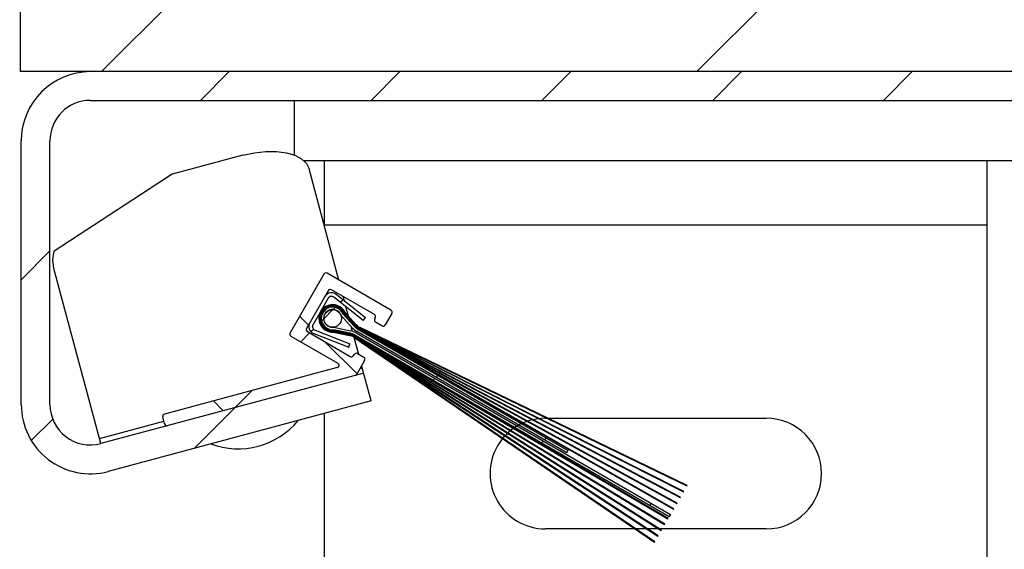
# Model space of a CAD drawing. Header units: inches. Extents: x 170 to 312, y 215 to 248.
# Tile 338 of 529: x 255.088 to 255.38, y 218.895 to 219.052. Entities that reach past the tile are written whole.
import ezdxf

# ---------------------------------------------------------------- set-up
doc = ezdxf.new("R2010")
doc.units = ezdxf.units.IN
doc.header["$LTSCALE"] = 0.25
doc.header["$MEASUREMENT"] = 0
doc.layers.add('MOTOR RH', color=7, linetype='Continuous')
pattern_1 = [(45, (243.5360898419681, 216.0942967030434), (-0.02535731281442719, 0.02535731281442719), [])]

msp = doc.modelspace()

# ---------------------------------------------------------------- hatches: boundary and pattern name
at = {"layer": 'MOTOR RH'}
h = msp.add_hatch(dxfattribs=at)
h.set_pattern_fill('ANSI31', color=256, style=0)
h.set_pattern_definition([(45, (63.11220488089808, -35.7196108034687), (-0.08838834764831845, 0.08838834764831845), [])])
h.paths.add_polyline_path([(255.8398837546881, 219.314668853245), (255.775779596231, 219.314668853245), (255.775779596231, 219.5518703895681), (255.088279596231, 219.5518703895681), (255.088279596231, 219.0362453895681), (255.1064543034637, 219.0362453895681), (255.775779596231, 219.0362453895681), (255.775779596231, 219.2677648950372), (255.6978129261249, 219.2677648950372)])
h = msp.add_hatch(dxfattribs=at)
h.set_pattern_fill('ANSI31', color=256, scale=0.2868852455, style=0)
h.set_pattern_definition(pattern_1)
edge = h.paths.add_edge_path(flags=0)
edge.add_line((255.1121160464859, 218.9258959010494), (255.1902109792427, 218.9468213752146))
edge.add_line((255.1902109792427, 218.9468213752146), (255.1924199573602, 218.9385773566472))
edge.add_line((255.1924199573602, 218.9385773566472), (255.1143250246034, 218.9176518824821))
edge.add_arc((255.1090160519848, 218.9374652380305), 0.02051229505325, 180, 284.99999999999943, ccw=False)
edge.add_line((255.0885037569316, 218.9374652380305), (255.0885037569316, 219.0157330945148))
edge.add_arc((255.1090160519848, 219.0157330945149), 0.02051229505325, 89.99999999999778, 180, ccw=False)
edge.add_line((255.1090160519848, 219.0362453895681), (255.4265980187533, 219.0362453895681))
edge.add_arc((255.4265980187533, 219.0157330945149), 0.02051229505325, -7.958078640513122e-13, 89.9999999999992, ccw=False)
edge.add_line((255.4471103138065, 219.0157330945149), (255.4471103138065, 218.7546316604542))
edge.add_arc((255.4265980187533, 218.7546316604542), 0.02051229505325, 270, 360, ccw=False)
edge.add_line((255.4265980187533, 218.7341193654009), (255.3933193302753, 218.7341193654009))
edge.add_line((255.3933193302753, 218.7341193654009), (255.3933193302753, 218.7426542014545))
edge.add_line((255.3933193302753, 218.7426542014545), (255.4265980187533, 218.7426542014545))
edge.add_arc((255.4265980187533, 218.7546316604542), 0.011977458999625, 270.0000000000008, 360.0000000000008)
edge.add_line((255.4385754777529, 218.7546316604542), (255.4385754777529, 219.0157330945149))
edge.add_arc((255.4265980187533, 219.0157330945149), 0.011977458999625, 0, 90)
edge.add_line((255.4265980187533, 219.0277105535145), (255.1090160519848, 219.0277105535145))
edge.add_arc((255.1090160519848, 219.0157330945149), 0.011977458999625, 90, 180)
edge.add_line((255.0970385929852, 219.0157330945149), (255.0970385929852, 218.9374652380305))
edge.add_arc((255.1090160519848, 218.9374652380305), 0.011977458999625, 180, 285.0000000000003)
h = msp.add_hatch(dxfattribs=at)
h.set_pattern_fill('ANSI38', color=256, scale=0.2868852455, angle=90.0000000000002, style=0)
h.set_pattern_definition([(135.0000000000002, (243.5360898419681, 216.0942967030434), (-0.0253573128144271, -0.02535731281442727), []), (225.0000000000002, (243.5360898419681, 216.0942967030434), (-0.02535731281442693, -0.07607193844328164), [0.08965163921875, -0.05379098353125])])
edge = h.paths.add_edge_path(flags=0)
edge.add_arc((255.1898610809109, 218.9508983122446), 0.00071721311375, -30.000000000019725, 60.00000000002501, ccw=False)
edge.add_line((255.1904822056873, 218.9505397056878), (255.1881407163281, 218.9464841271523))
edge.add_arc((255.1875195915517, 218.9468427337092), 0.00071721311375, 285.0000000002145, 330.00000000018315, ccw=False)
edge.add_line((255.187705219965, 218.9461499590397), (255.1319584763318, 218.9312126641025))
edge.add_arc((255.1317728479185, 218.931905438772), 0.00071721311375, 194.9999999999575, 285.0000000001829, ccw=False)
edge.add_line((255.1310800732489, 218.9317198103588), (255.1305231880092, 218.9337981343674))
edge.add_arc((255.1312159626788, 218.9339837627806), 0.00071721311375, 105.0000000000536, 195.0000000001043, ccw=False)
edge.add_line((255.1310303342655, 218.9346765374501), (255.1823622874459, 218.9484308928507))
edge.add_arc((255.1821766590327, 218.9491236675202), 0.00071721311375, 285.0000000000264, 419.9999999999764)
edge.add_line((255.1825352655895, 218.9497447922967), (255.1685858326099, 218.9577985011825))
edge.add_arc((255.1689444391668, 218.9584196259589), 0.00071721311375, 150.0000000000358, 240.0000000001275, ccw=False)
edge.add_line((255.1683233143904, 218.9587782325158), (255.1783642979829, 218.976169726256))
edge.add_arc((255.1789854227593, 218.9758111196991), 0.00071721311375, 59.999999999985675, 149.9999999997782, ccw=False)
edge.add_line((255.1793440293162, 218.9764322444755), (255.1982883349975, 218.9654947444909))
edge.add_arc((255.1979297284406, 218.9648736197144), 0.00071721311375, -30.00000000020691, 59.999999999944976, ccw=False)
edge.add_line((255.198550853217, 218.9645150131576), (255.1965785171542, 218.9610988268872))
edge.add_arc((255.1959573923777, 218.961457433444), 0.00071721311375, 240.0000000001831, 329.9999999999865, ccw=False)
edge.add_line((255.1955987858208, 218.9608363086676), (255.1937354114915, 218.9619121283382))
edge.add_arc((255.1940940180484, 218.9625332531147), 0.00071721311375, 149.999999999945, 240.0000000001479, ccw=False)
edge.add_line((255.193472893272, 218.9628918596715), (255.1936521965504, 218.9632024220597))
edge.add_arc((255.193031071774, 218.9635610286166), 0.00071721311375, 330.000000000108, 419.9999999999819)
edge.add_line((255.1933896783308, 218.964182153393), (255.180656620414, 218.971533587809))
edge.add_arc((255.1802980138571, 218.9709124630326), 0.00071721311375, 59.99999999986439, 150.0000000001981)
edge.add_line((255.1796768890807, 218.9712710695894), (255.1732219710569, 218.9600908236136))
edge.add_arc((255.1738430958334, 218.9597322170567), 0.00071721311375, 149.9999999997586, 239.9999999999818)
edge.add_line((255.1734844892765, 218.9591110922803), (255.1862175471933, 218.9517596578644))
edge.add_arc((255.1865761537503, 218.9523807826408), 0.00071721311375, 240.0000000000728, 329.9999999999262)
edge.add_line((255.1871972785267, 218.9520221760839), (255.1873765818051, 218.9523327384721))
edge.add_arc((255.1879977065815, 218.9519741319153), 0.00071721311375, 60.000000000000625, 149.9999999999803, ccw=False)
edge.add_line((255.1883563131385, 218.9525952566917), (255.1902196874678, 218.9515194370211))
h = msp.add_hatch(dxfattribs=at)
h.set_pattern_fill('ANSI31', color=256, scale=0.2868852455, style=0)
h.set_pattern_definition(pattern_1)
edge = h.paths.add_edge_path(flags=0)
edge.add_arc((255.1761756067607, 218.9606853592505), 0.001184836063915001, 150.0000000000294, 248.6512094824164)
edge.add_line((255.1757442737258, 218.9595818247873), (255.186132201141, 218.9555215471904))
edge.add_line((255.186132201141, 218.9555215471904), (255.185740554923, 218.9545195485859))
edge.add_line((255.1857405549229, 218.9545195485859), (255.1753526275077, 218.9585798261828))
edge.add_arc((255.1761756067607, 218.9606853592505), 0.002260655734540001, 149.9999999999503, 248.6512094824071, ccw=False)
edge.add_line((255.1742178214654, 218.9618156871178), (255.1786810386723, 218.9695462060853))
edge.add_arc((255.1806388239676, 218.968415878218), 0.002260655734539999, 51.34879051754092, 150.0000000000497, ccw=False)
edge.add_line((255.1820507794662, 218.9701813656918), (255.1907610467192, 218.9632152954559))
edge.add_line((255.1907610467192, 218.9632152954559), (255.1900891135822, 218.9623751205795))
edge.add_line((255.1900891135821, 218.9623751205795), (255.1813788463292, 218.9693411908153))
edge.add_arc((255.1806388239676, 218.968415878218), 0.001184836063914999, 51.34879051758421, 150.0000000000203)
edge.add_line((255.1796127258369, 218.96900829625), (255.17514950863, 218.9612777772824))
h = msp.add_hatch(dxfattribs=at)
h.set_pattern_fill('ANSI31', color=256, scale=0.2868852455, style=0)
h.set_pattern_definition(pattern_1)
edge = h.paths.add_edge_path(flags=0)
edge.add_line((255.1859970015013, 218.9579613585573), (255.1812762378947, 218.9589738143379))
edge.add_arc((255.1809824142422, 218.9630431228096), 0.004079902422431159, 25.87013613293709, 274.1298638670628, ccw=False)
edge.add_line((255.1846534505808, 218.9648233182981), (255.1878906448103, 218.9612412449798))
edge.add_arc((255.1910833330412, 218.9641265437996), 0.004303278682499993, 222.1047777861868, 240.0000000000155)
edge.add_line((255.1889316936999, 218.9603997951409), (255.2862568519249, 218.913454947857))
edge.add_line((255.2862568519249, 218.913454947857), (255.2861954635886, 218.9133486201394))
edge.add_line((255.2861954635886, 218.9133486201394), (255.1888958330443, 218.9603376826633))
edge.add_arc((255.1910833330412, 218.9641265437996), 0.004374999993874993, 222.1047777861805, 240.000000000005, ccw=False)
edge.add_line((255.1878374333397, 218.9611931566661), (255.1845933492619, 218.9647828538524))
edge.add_arc((255.1809824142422, 218.9630431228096), 0.00400818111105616, 25.72454245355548, 274.2754575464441)
edge.add_line((255.1812812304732, 218.9590460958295), (255.1860120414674, 218.9580314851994))
edge.add_arc((255.1850946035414, 218.9537537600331), 0.004374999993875, 60.00000000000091, 77.89522221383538, ccw=False)
edge.add_line((255.1872821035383, 218.9575426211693), (255.2766256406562, 218.8967732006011))
edge.add_line((255.2766256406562, 218.8967732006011), (255.2765642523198, 218.8966668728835))
edge.add_line((255.2765642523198, 218.8966668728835), (255.1872462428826, 218.9574805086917))
edge.add_arc((255.1850946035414, 218.9537537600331), 0.004303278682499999, 60.00000000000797, 77.89522221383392)
h = msp.add_hatch(dxfattribs=at)
h.set_pattern_fill('ANSI31', color=256, scale=0.2868852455, style=0)
h.set_pattern_definition(pattern_1)
edge = h.paths.add_edge_path(flags=0)
edge.add_line((255.1860270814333, 218.9581016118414), (255.1812861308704, 218.9591183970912))
edge.add_arc((255.1809824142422, 218.9630431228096), 0.003936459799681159, 25.574959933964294, 274.4250400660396, ccw=False)
edge.add_line((255.1845331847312, 218.9647424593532), (255.1877842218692, 218.9611450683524))
edge.add_arc((255.1910833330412, 218.9641265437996), 0.004446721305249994, 222.1047777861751, 240.0000000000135)
edge.add_line((255.1888599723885, 218.9602755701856), (255.285248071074, 218.9117076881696))
edge.add_line((255.2852480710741, 218.9117076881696), (255.2851870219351, 218.9116019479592))
edge.add_line((255.2851870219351, 218.9116019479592), (255.1888241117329, 218.960213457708))
edge.add_arc((255.1910833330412, 218.9641265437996), 0.004518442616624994, 222.104777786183, 240.0000000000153, ccw=False)
edge.add_line((255.1877310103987, 218.9610969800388), (255.1844729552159, 218.9647021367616))
edge.add_arc((255.1809824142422, 218.9630431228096), 0.003864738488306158, 25.42120303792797, 274.5787969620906)
edge.add_line((255.1812909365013, 218.9591907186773), (255.1860421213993, 218.9581717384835))
edge.add_arc((255.1850946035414, 218.9537537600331), 0.004518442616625, 59.999999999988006, 77.89522221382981, ccw=False)
edge.add_line((255.1873538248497, 218.9576668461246), (255.2776340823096, 218.8985198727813))
edge.add_line((255.2776340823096, 218.8985198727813), (255.2775730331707, 218.8984141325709))
edge.add_line((255.2775730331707, 218.8984141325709), (255.187317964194, 218.957604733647))
edge.add_arc((255.1850946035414, 218.9537537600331), 0.00444672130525, 60.00000000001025, 77.89522221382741)
h = msp.add_hatch(dxfattribs=at)
h.set_pattern_fill('ANSI31', color=256, scale=0.2868852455, style=0)
h.set_pattern_definition(pattern_1)
edge = h.paths.add_edge_path(flags=0)
edge.add_line((255.1860571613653, 218.9582418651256), (255.1812956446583, 218.9592630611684))
edge.add_arc((255.1809824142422, 218.9630431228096), 0.003793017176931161, 25.26307391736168, 274.73692608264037, ccw=False)
edge.add_line((255.1844126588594, 218.9646618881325), (255.1876777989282, 218.9610488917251))
edge.add_arc((255.1910833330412, 218.9641265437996), 0.004590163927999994, 222.1047777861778, 240.0000000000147)
edge.add_line((255.1887882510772, 218.9601513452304), (255.284248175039, 218.9099758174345))
edge.add_line((255.284248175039, 218.9099758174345), (255.2841873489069, 218.9098704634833))
edge.add_line((255.2841873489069, 218.9098704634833), (255.1887523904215, 218.9600892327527))
edge.add_arc((255.1910833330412, 218.9641265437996), 0.004661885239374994, 222.104777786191, 239.99999999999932, ccw=False)
edge.add_line((255.1876245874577, 218.9610008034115), (255.1843522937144, 218.9646217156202))
edge.add_arc((255.1809824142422, 218.9630431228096), 0.00372129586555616, 25.10036134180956, 274.8996386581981)
edge.add_line((255.1813002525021, 218.9593354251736), (255.1860722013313, 218.9583119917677))
edge.add_arc((255.1850946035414, 218.9537537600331), 0.004661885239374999, 59.99999999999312, 77.89522221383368, ccw=False)
edge.add_line((255.1874255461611, 218.9577910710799), (255.2786337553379, 218.9002513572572))
edge.add_line((255.2786337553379, 218.9002513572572), (255.2785729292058, 218.900146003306))
edge.add_line((255.2785729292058, 218.900146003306), (255.1873896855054, 218.9577289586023))
edge.add_arc((255.1850946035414, 218.9537537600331), 0.004590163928, 60.00000000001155, 77.89522221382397)
h = msp.add_hatch(dxfattribs=at)
h.set_pattern_fill('ANSI31', color=256, scale=0.2868852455, style=0)
h.set_pattern_definition(pattern_1)
edge = h.paths.add_edge_path(flags=0)
edge.add_line((255.1860872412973, 218.9583821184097), (255.1813047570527, 218.959407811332))
edge.add_arc((255.1809824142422, 218.9630431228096), 0.003649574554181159, 24.93283951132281, 275.067160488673, ccw=False)
edge.add_line((255.1842918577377, 218.9645816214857), (255.1875713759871, 218.9609527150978))
edge.add_arc((255.1910833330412, 218.9641265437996), 0.004733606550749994, 222.1047777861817, 240.0000000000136)
edge.add_line((255.1887165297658, 218.9600271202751), (255.2832537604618, 218.908253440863))
edge.add_line((255.2832537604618, 218.908253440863), (255.2831938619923, 218.9081496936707))
edge.add_line((255.2831938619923, 218.9081496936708), (255.1886806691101, 218.9599650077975))
edge.add_arc((255.1910833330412, 218.9641265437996), 0.004805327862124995, 222.1047777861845, 240.00000000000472, ccw=False)
edge.add_line((255.1875181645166, 218.9609046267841), (255.1842313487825, 218.9645416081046))
edge.add_arc((255.1809824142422, 218.9630431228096), 0.003577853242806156, 24.76026673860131, 275.2397332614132)
edge.add_line((255.1813091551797, 218.9594802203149), (255.1861022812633, 218.9584522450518))
edge.add_arc((255.1850946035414, 218.9537537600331), 0.004805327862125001, 59.99999999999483, 77.89522221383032, ccw=False)
edge.add_line((255.1874972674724, 218.9579152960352), (255.2796272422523, 218.9019721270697))
edge.add_line((255.2796272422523, 218.9019721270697), (255.2795673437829, 218.9018683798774))
edge.add_line((255.2795673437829, 218.9018683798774), (255.1874614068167, 218.9578531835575))
edge.add_arc((255.1850946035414, 218.9537537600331), 0.00473360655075, 60.00000000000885, 77.89522221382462)
h = msp.add_hatch(dxfattribs=at)
h.set_pattern_fill('ANSI31', color=256, scale=0.2868852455, style=0)
h.set_pattern_definition(pattern_1)
edge = h.paths.add_edge_path(flags=0)
edge.add_line((255.1874117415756, 218.9608084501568), (255.1841101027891, 218.9644618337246))
edge.add_arc((255.1809824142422, 218.9630431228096), 0.003434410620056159, 24.39891320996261, 275.601086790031)
edge.add_line((255.1813176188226, 218.9596251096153), (255.1861323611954, 218.9585924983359))
edge.add_arc((255.1850946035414, 218.9537537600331), 0.004948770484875, 59.999999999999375, 77.89522221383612, ccw=False)
edge.add_line((255.1875689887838, 218.9580395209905), (255.2806172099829, 218.9036868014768))
edge.add_line((255.2806172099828, 218.9036868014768), (255.2805566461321, 218.9035819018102))
edge.add_line((255.2805566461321, 218.9035819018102), (255.1875331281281, 218.9579774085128))
edge.add_arc((255.1850946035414, 218.9537537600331), 0.0048770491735, 60.00000000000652, 77.89522221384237)
edge.add_line((255.1861173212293, 218.9585223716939), (255.1813134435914, 218.9595526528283))
edge.add_arc((255.1809824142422, 218.9630431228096), 0.00350613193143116, 24.582383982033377, 275.4176160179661, ccw=False)
edge.add_line((255.1841707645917, 218.9645016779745), (255.1874649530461, 218.9608565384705))
edge.add_arc((255.1910833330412, 218.9641265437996), 0.004877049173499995, 222.1047777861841, 240.0000000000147)
edge.add_line((255.1886448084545, 218.9599028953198), (255.2822644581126, 218.9065399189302))
edge.add_line((255.2822644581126, 218.9065399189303), (255.2822038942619, 218.9064350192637))
edge.add_line((255.2822038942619, 218.9064350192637), (255.1886089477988, 218.9598407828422))
edge.add_arc((255.1910833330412, 218.9641265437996), 0.004948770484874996, 222.1047777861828, 240.00000000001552, ccw=False)
h = msp.add_hatch(dxfattribs=at)
h.set_pattern_fill('ANSI31', color=256, scale=0.2868852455, style=0)
h.set_pattern_definition(pattern_1)
edge = h.paths.add_edge_path(flags=0)
edge.add_line((255.1813548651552, 218.9604239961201), (255.1862978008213, 218.9593638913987))
edge.add_arc((255.1850946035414, 218.9537537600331), 0.00573770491, 60.00000000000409, 77.89522221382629, ccw=False)
edge.add_line((255.1879634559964, 218.9587227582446), (255.2812850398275, 218.9048435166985))
edge.add_line((255.2812850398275, 218.9048435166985), (255.2809264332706, 218.904222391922))
edge.add_line((255.2809264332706, 218.904222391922), (255.1876048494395, 218.9581016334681))
edge.add_arc((255.1850946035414, 218.9537537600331), 0.00502049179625, 60.00000000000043, 77.89522221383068)
edge.add_line((255.1861474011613, 218.958662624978), (255.181321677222, 218.9596975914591))
edge.add_arc((255.1809824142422, 218.9630431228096), 0.003362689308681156, 24.209555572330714, 275.7904444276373, ccw=False)
edge.add_line((255.1840493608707, 218.9644220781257), (255.1873585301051, 218.9607603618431))
edge.add_arc((255.1910833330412, 218.9641265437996), 0.005020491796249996, 222.1047777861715, 239.9999999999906)
edge.add_line((255.188573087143, 218.9597786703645), (255.2508384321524, 218.9238297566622))
edge.add_line((255.2508384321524, 218.9238297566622), (255.2504798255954, 218.9232086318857))
edge.add_line((255.2504798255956, 218.9232086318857), (255.1882144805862, 218.9591575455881))
edge.add_arc((255.1910833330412, 218.9641265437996), 0.005737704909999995, 222.1047777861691, 239.99999999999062, ccw=False)
edge.add_line((255.1868264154, 218.9602794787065), (255.1834368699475, 218.9640301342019))
edge.add_arc((255.1809824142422, 218.9630431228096), 0.002645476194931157, 21.90656155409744, 278.0934384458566)
h = msp.add_hatch(dxfattribs=at)
h.set_pattern_fill('ANSI31', color=256, scale=0.2868852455, style=0)
h.set_pattern_definition(pattern_1)
edge = h.paths.add_edge_path(flags=0)
edge.add_arc((255.1809824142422, 218.9630431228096), 0.002611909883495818, 0, 360, ccw=False)
h = msp.add_hatch(dxfattribs=at)
h.set_pattern_fill('ANSI31', color=256, scale=0.5, style=0)
h.set_pattern_definition([(45, (243.5360898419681, 216.0942967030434), (-0.04419417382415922, 0.04419417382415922), [])])
edge = h.paths.add_edge_path()
edge.add_arc((255.7261632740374, 219.188229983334), 0.7841030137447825, 215.5586910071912, 273.3485906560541)
edge.add_line((255.5719291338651, 218.8983342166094), (255.7719632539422, 218.4054657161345))
edge.add_line((255.4556451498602, 218.8510968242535), (255.5719291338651, 218.8983342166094))

# ---------------------------------------------------------------- linework, layer by layer
for p, q in [((255.088279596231, 219.0362453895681), (255.088279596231, 219.5518703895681)), ((255.775779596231, 219.0362453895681), (255.088279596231, 219.0362453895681)), ((255.1090160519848, 219.0277105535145), (255.4265980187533, 219.0277105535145)), ((255.1696205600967, 219.011523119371), (255.1696205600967, 219.0277105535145)), ((255.0885037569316, 218.9374652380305), (255.0885037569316, 219.0157330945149)), ((255.0970385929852, 218.9374652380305), (255.0970385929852, 219.0157330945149)), ((255.154328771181, 219.0114581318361), (255.1332937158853, 219.0058218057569)), ((255.4027148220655, 219.0097802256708), (255.172520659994, 219.0097802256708)), ((255.1785140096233, 218.9904750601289), (255.1785140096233, 219.0097802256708)), ((255.3753890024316, 218.7341193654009), (255.3753890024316, 219.0097802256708)), ((255.1828134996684, 218.9744291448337), (255.1739684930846, 219.007439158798)), ((255.178415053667, 218.9908443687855), (255.3753890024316, 218.9908443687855)), ((255.1121160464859, 218.9258959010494), (255.0981939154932, 218.9778540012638)), ((255.1982883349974, 218.9654947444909), (255.1793440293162, 218.9764322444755)), ((255.1783642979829, 218.976169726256), (255.1683233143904, 218.9587782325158)), ((255.1796768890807, 218.9712710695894), (255.1732219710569, 218.9600908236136)), ((255.1933896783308, 218.964182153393), (255.180656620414, 218.971533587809)), ((255.1796127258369, 218.96900829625), (255.17514950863, 218.9612777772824)), ((255.1900891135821, 218.9623751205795), (255.1813788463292, 218.9693411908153)), ((255.1907610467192, 218.9632152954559), (255.1820507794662, 218.9701813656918)), ((255.1844701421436, 218.9682464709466), (255.1841260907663, 218.9695304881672)), ((255.1876777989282, 218.9610488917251), (255.1844126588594, 218.9646618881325)), ((255.1844729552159, 218.9647021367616), (255.1877310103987, 218.9610969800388)), ((255.1877842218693, 218.9611450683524), (255.1845331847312, 218.9647424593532)), ((255.184593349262, 218.9647828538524), (255.1878374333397, 218.9611931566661)), ((255.1878906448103, 218.9612412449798), (255.1846534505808, 218.9648233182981)), ((255.1856966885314, 218.9636689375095), (255.184939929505, 218.9664932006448)), ((255.1868264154, 218.9602794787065), (255.1834368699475, 218.9640301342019)), ((255.1840493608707, 218.9644220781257), (255.1873585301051, 218.9607603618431)), ((255.1841101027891, 218.9644618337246), (255.1874117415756, 218.9608084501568)), ((255.1874649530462, 218.9608565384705), (255.1841707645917, 218.9645016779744)), ((255.1842313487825, 218.9645416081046), (255.1875181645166, 218.9609046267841)), ((255.1875713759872, 218.9609527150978), (255.1842918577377, 218.9645816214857)), ((255.1843522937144, 218.9646217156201), (255.1876245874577, 218.9610008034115)), ((255.1857781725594, 218.9633648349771), (255.1857374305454, 218.9635168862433)), ((255.1858596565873, 218.9630607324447), (255.1858189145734, 218.9632127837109)), ((255.1859411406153, 218.9627566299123), (255.1859003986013, 218.9629086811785)), ((255.1860226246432, 218.96245252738), (255.1859818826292, 218.9626045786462)), ((255.1861041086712, 218.9621484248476), (255.1860633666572, 218.9623004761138)), ((255.1900891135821, 218.9623751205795), (255.1907610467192, 218.9632152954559)), ((255.193472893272, 218.9628918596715), (255.1936521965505, 218.9632024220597)), ((255.1955987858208, 218.9608363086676), (255.1937354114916, 218.9619121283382)), ((255.198550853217, 218.9645150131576), (255.1965785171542, 218.9610988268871)), ((255.1734844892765, 218.9591110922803), (255.1862175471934, 218.9517596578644)), ((255.1757442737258, 218.9595818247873), (255.186132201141, 218.9555215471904)), ((255.1812762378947, 218.9589738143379), (255.1859970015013, 218.9579613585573)), ((255.1860120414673, 218.9580314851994), (255.1812812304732, 218.9590460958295)), ((255.1812861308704, 218.9591183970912), (255.1860270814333, 218.9581016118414)), ((255.1860421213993, 218.9581717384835), (255.1812909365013, 218.9591907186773)), ((255.1812956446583, 218.9592630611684), (255.1860571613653, 218.9582418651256)), ((255.1860722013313, 218.9583119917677), (255.1813002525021, 218.9593354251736)), ((255.1813047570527, 218.959407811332), (255.1860872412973, 218.9583821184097)), ((255.1861022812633, 218.9584522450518), (255.1813091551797, 218.9594802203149)), ((255.1813134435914, 218.9595526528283), (255.1861173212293, 218.9585223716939)), ((255.1861323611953, 218.9585924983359), (255.1813176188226, 218.9596251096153)), ((255.1861474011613, 218.958662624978), (255.181321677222, 218.9596975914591)), ((255.1813548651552, 218.9604239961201), (255.1862978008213, 218.9593638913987)), ((255.1868935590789, 218.9592021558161), (255.186511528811, 218.9606279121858)), ((255.2504798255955, 218.9232086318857), (255.1882144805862, 218.9591575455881)), ((255.188573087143, 218.9597786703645), (255.2508384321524, 218.9238297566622)), ((255.1886089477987, 218.9598407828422), (255.2822038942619, 218.9064350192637)), ((255.2822644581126, 218.9065399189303), (255.1886448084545, 218.9599028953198)), ((255.1886806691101, 218.9599650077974), (255.2831938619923, 218.9081496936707)), ((255.2832537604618, 218.908253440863), (255.1887165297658, 218.9600271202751)), ((255.1887523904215, 218.9600892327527), (255.2841873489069, 218.9098704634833)), ((255.284248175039, 218.9099758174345), (255.1887882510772, 218.9601513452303)), ((255.1888241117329, 218.960213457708), (255.2851870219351, 218.9116019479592)), ((255.2852480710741, 218.9117076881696), (255.1888599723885, 218.9602755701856)), ((255.1888958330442, 218.9603376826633), (255.2861954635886, 218.9133486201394)), ((255.2862568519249, 218.913454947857), (255.1889316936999, 218.9603997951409)), ((255.1685858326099, 218.9577985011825), (255.1825352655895, 218.9497447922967)), ((255.1753526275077, 218.9585798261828), (255.1857405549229, 218.9545195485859)), ((255.1871468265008, 218.9582569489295), (255.1871228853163, 218.9583462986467)), ((255.1871954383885, 218.9580755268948), (255.1871710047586, 218.9581667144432)), ((255.1872451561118, 218.9578899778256), (255.1872201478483, 218.9579833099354)), ((255.1872462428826, 218.9574805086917), (255.2765642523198, 218.8966668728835)), ((255.1872961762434, 218.9576995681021), (255.187270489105, 218.9577954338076)), ((255.2766256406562, 218.8967732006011), (255.1872821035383, 218.9575426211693)), ((255.187317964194, 218.957604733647), (255.2775730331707, 218.8984141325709)), ((255.187350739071, 218.9574959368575), (255.1873223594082, 218.9576018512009)), ((255.2776340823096, 218.8985198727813), (255.1873538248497, 218.9576668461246)), ((255.1887201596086, 218.9523851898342), (255.187379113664, 218.9573900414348)), ((255.1873896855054, 218.9577289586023), (255.2785729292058, 218.900146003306)), ((255.2786337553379, 218.9002513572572), (255.1874255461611, 218.9577910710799)), ((255.1874614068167, 218.9578531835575), (255.2795673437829, 218.9018683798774)), ((255.2796272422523, 218.9019721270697), (255.1874972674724, 218.9579152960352)), ((255.1875331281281, 218.9579774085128), (255.2805566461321, 218.9035819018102)), ((255.2806172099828, 218.9036868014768), (255.1875689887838, 218.9580395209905)), ((255.2809264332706, 218.904222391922), (255.1876048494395, 218.9581016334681)), ((255.1879634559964, 218.9587227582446), (255.2812850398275, 218.9048435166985)), ((255.1857405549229, 218.9545195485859), (255.186132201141, 218.9555215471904)), ((255.1871972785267, 218.9520221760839), (255.1873765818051, 218.9523327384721)), ((255.1904822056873, 218.9505397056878), (255.1881407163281, 218.9464841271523)), ((255.1883563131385, 218.9525952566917), (255.1902196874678, 218.9515194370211)), ((255.1823622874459, 218.9484308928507), (255.1310303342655, 218.9346765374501)), ((255.1891268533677, 218.9481921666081), (255.1897956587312, 218.9483713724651)), ((255.1897956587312, 218.9483713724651), (255.1896164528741, 218.9490401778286)), ((255.1924199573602, 218.9385773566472), (255.1897956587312, 218.9483713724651)), ((255.1902109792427, 218.9468213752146), (255.1121160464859, 218.9258959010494)), ((255.1924199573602, 218.9385773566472), (255.1143250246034, 218.9176518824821)), ((255.1117007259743, 218.9274458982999), (255.1308503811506, 218.9325770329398)), ((255.1310800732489, 218.9317198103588), (255.1305231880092, 218.9337981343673)), ((255.1785140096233, 218.8538741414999), (255.1785140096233, 218.9348512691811)), ((255.2441390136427, 218.9334224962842), (255.3097640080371, 218.9334224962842)), ((255.2508384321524, 218.9238297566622), (255.2504798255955, 218.9232086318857)), ((255.2862568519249, 218.913454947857), (255.2861954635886, 218.9133486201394)), ((255.284248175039, 218.9099758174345), (255.2841873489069, 218.9098704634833)), ((255.2852480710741, 218.9117076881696), (255.2851870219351, 218.9116019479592)), ((255.2822644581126, 218.9065399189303), (255.2822038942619, 218.9064350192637)), ((255.2832537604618, 218.908253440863), (255.2831938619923, 218.9081496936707)), ((255.2806172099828, 218.9036868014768), (255.2805566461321, 218.9035819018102)), ((255.2812850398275, 218.9048435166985), (255.2809264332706, 218.904222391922)), ((255.3097640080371, 218.9006099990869), (255.2441390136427, 218.9006099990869)), ((255.2796272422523, 218.9019721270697), (255.2795673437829, 218.9018683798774)), ((255.2776340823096, 218.8985198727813), (255.2775730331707, 218.8984141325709)), ((255.2786337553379, 218.9002513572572), (255.2785729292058, 218.900146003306)), ((255.2766256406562, 218.8967732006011), (255.2765642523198, 218.8966668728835))]:
    msp.add_line(p, q, dxfattribs=at)
at = {"layer": 'MOTOR RH', "flags": 128}
for points in [[(255.154328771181, 219.0114581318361), (255.157752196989, 219.0121970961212), (255.1611332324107, 219.0125748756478), (255.1643419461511, 219.0125769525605), (255.1672550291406, 219.0122032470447), (255.1697605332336, 219.0114681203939), (255.1717621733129, 219.0103998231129), (255.1731830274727, 219.0090394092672), (255.1739684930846, 219.007439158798)], [(255.0981939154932, 218.9778540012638), (255.0978860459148, 218.9804132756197), (255.0982682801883, 218.9830311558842)]]:
    msp.add_lwpolyline(points, dxfattribs=at)
at = {"layer": 'MOTOR RH'}
msp.add_lwpolyline([(255.1332937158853, 219.0058218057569), (255.0982682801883, 218.9830311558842)], dxfattribs=at)
msp.add_circle((255.1809824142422, 218.9630431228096), 0.00261190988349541, dxfattribs=at)
for centre, radius, start, end in [((255.1090160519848, 219.0157330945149), 0.0205122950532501, 90, 180), ((255.1090160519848, 219.0157330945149), 0.01197745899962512, 90, 180), ((255.1789854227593, 218.9758111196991), 0.0007172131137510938, 60.00000000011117, 149.9999999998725), ((255.1806388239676, 218.968415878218), 0.002260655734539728, 51.34879051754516, 150.0000000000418), ((255.1802980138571, 218.9709124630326), 0.0007172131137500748, 59.99999999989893, 149.9999999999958), ((255.1806388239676, 218.968415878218), 0.001184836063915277, 51.34879051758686, 150.0000000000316), ((255.1809824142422, 218.9630431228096), 0.004079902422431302, 25.87013613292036, 274.1298638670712), ((255.1809824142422, 218.9630431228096), 0.004008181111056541, 25.72454245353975, 274.2754575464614), ((255.1809824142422, 218.9630431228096), 0.003936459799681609, 25.57495993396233, 274.425040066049), ((255.1809824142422, 218.9630431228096), 0.003864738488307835, 25.42120303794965, 274.5787969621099), ((255.1809824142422, 218.9630431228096), 0.003793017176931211, 25.26307391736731, 274.7369260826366), ((255.1809824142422, 218.9630431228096), 0.00372129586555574, 25.1003613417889, 274.8996386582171), ((255.1809824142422, 218.9630431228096), 0.003649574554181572, 24.93283951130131, 275.0671604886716), ((255.1809824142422, 218.9630431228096), 0.003577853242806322, 24.76026673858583, 275.2397332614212), ((255.1809824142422, 218.9630431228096), 0.003506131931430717, 24.58238398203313, 275.4176160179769), ((255.1809824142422, 218.9630431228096), 0.003434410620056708, 24.39891320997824, 275.6010867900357), ((255.1809824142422, 218.9630431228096), 0.003362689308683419, 24.20955557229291, 275.7904444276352), ((255.1809824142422, 218.9630431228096), 0.00264547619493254, 21.90656155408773, 278.0934384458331), ((255.1979297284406, 218.9648736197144), 0.0007172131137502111, 329.9999999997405, 59.99999999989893), ((255.1761756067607, 218.9606853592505), 0.002260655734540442, 149.9999999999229, 248.6512094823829), ((255.1940940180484, 218.9625332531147), 0.0007172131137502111, 149.9999999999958, 240.0000000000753), ((255.193031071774, 218.9635610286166), 0.0007172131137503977, 330.0000000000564, 59.99999999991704), ((255.1738430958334, 218.9597322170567), 0.0007172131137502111, 149.9999999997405, 239.9999999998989), ((255.1761756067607, 218.9606853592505), 0.00118483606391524, 150.0000000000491, 248.6512094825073), ((255.1850946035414, 218.9537537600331), 0.00573770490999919, 59.99999999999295, 77.89522221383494), ((255.1910833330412, 218.9641265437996), 0.005737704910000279, 222.1047777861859, 239.9999999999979), ((255.1910833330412, 218.9641265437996), 0.005020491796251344, 222.1047777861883, 239.9999999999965), ((255.1910833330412, 218.9641265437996), 0.004948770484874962, 222.104777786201, 240.0000000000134), ((255.1910833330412, 218.9641265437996), 0.004877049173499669, 222.104777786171, 240.0000000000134), ((255.1910833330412, 218.9641265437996), 0.00480532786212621, 222.1047777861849, 240.0000000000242), ((255.1910833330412, 218.9641265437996), 0.004733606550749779, 222.1047777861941, 240.0000000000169), ((255.1910833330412, 218.9641265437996), 0.004661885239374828, 222.1047777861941, 239.9999999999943), ((255.1910833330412, 218.9641265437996), 0.004590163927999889, 222.1047777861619, 239.9999999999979), ((255.1910833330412, 218.9641265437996), 0.004518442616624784, 222.1047777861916, 240.0000000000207), ((255.1910833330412, 218.9641265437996), 0.00444672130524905, 222.1047777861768, 240.0000000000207), ((255.1910833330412, 218.9641265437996), 0.004374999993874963, 222.1047777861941, 240.0000000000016), ((255.1910833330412, 218.9641265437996), 0.004303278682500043, 222.1047777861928, 240.00000000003), ((255.1959573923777, 218.961457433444), 0.0007172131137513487, 240.0000000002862, 329.9999999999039), ((255.1689444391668, 218.9584196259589), 0.0007172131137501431, 150.0000000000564, 240.0000000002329), ((255.1850946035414, 218.9537537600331), 0.004303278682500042, 60.00000000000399, 77.89522221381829), ((255.1850946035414, 218.9537537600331), 0.004374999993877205, 59.99999999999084, 77.89522221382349), ((255.1850946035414, 218.9537537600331), 0.004446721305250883, 60.00000000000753, 77.89522221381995), ((255.1850946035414, 218.9537537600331), 0.004518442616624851, 59.99999999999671, 77.89522221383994), ((255.1850946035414, 218.9537537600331), 0.004590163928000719, 60.00000000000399, 77.89522221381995), ((255.1850946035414, 218.9537537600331), 0.004661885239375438, 59.99999999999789, 77.89522221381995), ((255.1850946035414, 218.9537537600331), 0.004733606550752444, 59.99999999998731, 77.89522221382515), ((255.1850946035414, 218.9537537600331), 0.004805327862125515, 59.99999999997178, 77.89522221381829), ((255.1850946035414, 218.9537537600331), 0.004877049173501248, 60.00000000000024, 77.8952222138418), ((255.1850946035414, 218.9537537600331), 0.004948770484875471, 59.99999999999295, 77.89522221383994), ((255.1850946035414, 218.9537537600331), 0.005020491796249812, 60.00000000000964, 77.89522221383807), ((255.1865761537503, 218.9523807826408), 0.0007172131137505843, 240.0000000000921, 329.9999999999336), ((255.1879977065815, 218.9519741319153), 0.0007172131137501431, 59.99999999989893, 149.9999999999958), ((255.1898610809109, 218.9508983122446), 0.0007172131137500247, 329.9999999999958, 59.99999999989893), ((255.1821766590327, 218.9491236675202), 0.0007172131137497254, 285.0000000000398, 59.99999999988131), ((255.1875195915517, 218.9468427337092), 0.0007172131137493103, 285.0000000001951, 330.0000000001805), ((255.1090160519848, 218.9374652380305), 0.0205122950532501, 180, 284.9999999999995), ((255.1090160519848, 218.9374652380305), 0.01197745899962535, 180, 285.0000000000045), ((255.1312159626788, 218.9339837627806), 0.0007172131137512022, 105.0000000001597, 195.0000000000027), ((255.1528997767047, 218.9475137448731), 0.02316374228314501, 249.5106567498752, 320.4893285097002), ((255.2441390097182, 218.9170162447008), 0.0164062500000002, 90, 270.0000000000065), ((255.3097640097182, 218.9170162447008), 0.0164062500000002, 270, 90), ((255.1317728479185, 218.931905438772), 0.000717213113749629, 194.9999999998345, 285.0000000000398)]:
    msp.add_arc(centre, radius, start, end, dxfattribs=at)

doc.saveas('drawing.dxf')
